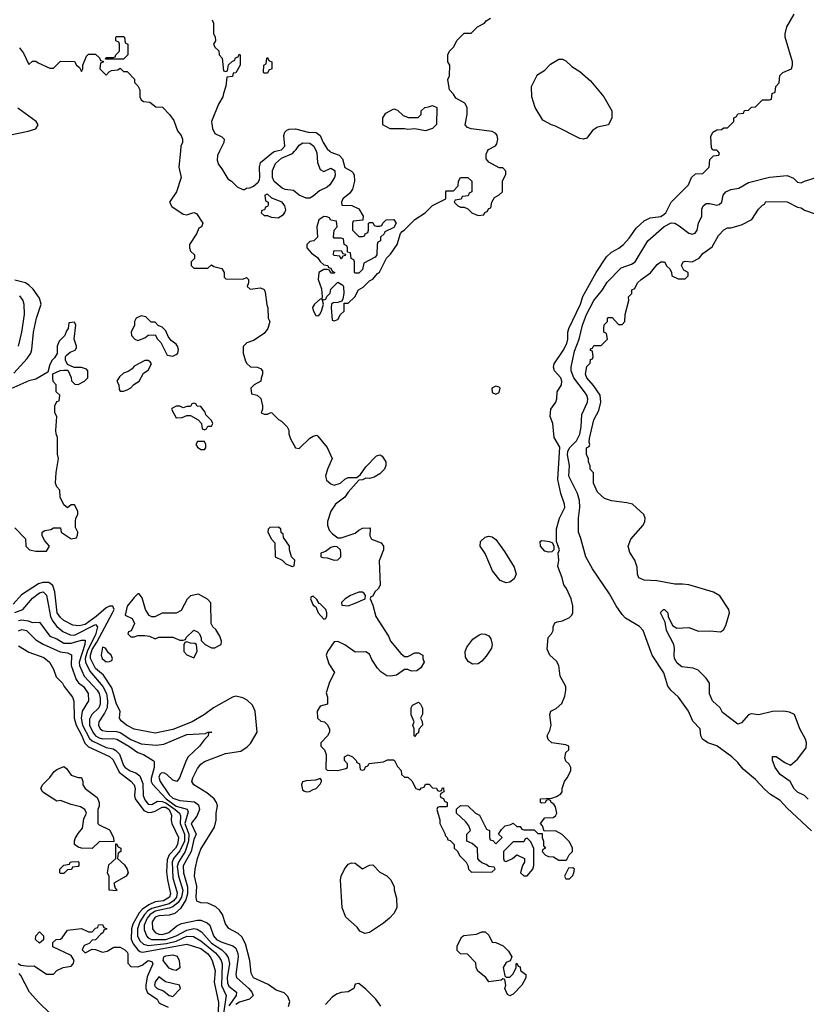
# Model space of a CAD drawing. Header units: inches. Extents: x 1793389 to 1900389, y 320802 to 470796.
# Tile 596 of 656: x 1884398 to 1888880, y 405140 to 410750. Entities that reach past the tile are written whole.
import ezdxf

# ---------------------------------------------------------------- set-up
doc = ezdxf.new("R2010")
doc.units = ezdxf.units.IN
doc.header["$MEASUREMENT"] = 0
doc.layers.add('B8480', color=7, linetype='Continuous')
doc.layers.add('B8481', color=7, linetype='Continuous')

msp = doc.modelspace()

# ---------------------------------------------------------------- linework, layer by layer
at = {"layer": 'B8480', "color": 2}
for points, elevation in [([(1885313, 410000), (1885304, 409910), (1885318, 409850), (1885291.3, 409770), (1885252, 409710), (1885265.4, 409685.4), (1885330, 409642), (1885350, 409638), (1885390, 409651.3), (1885405.4, 409645.4), (1885442, 409590), (1885434, 409570), (1885418, 409562), (1885404.7, 409530), (1885364.7, 409470), (1885364.7, 409450), (1885371.1, 409431.1), (1885394, 409410), (1885394, 409390), (1885374, 409370), (1885374, 409350), (1885390, 409334), (1885470, 409334), (1885490, 409354), (1885503.6, 409343.6), (1885550, 409332), (1885562, 409310), (1885563.6, 409283.6), (1885572.7, 409272.7), (1885670, 409272), (1885690, 409282), (1885702, 409270), (1885702, 409250), (1885694, 409230), (1885710, 409214), (1885770, 409222), (1885790, 409212), (1885796.9, 409196.9), (1885805.4, 409125.4), (1885811.6, 409108.4), (1885814, 409050), (1885822, 409030), (1885811.3, 408990), (1885790, 408962), (1885730, 408922), (1885691.1, 408908.9), (1885671.6, 408888.4), (1885671.3, 408850), (1885683.6, 408803.6), (1885691.6, 408791.6), (1885712.7, 408772.7), (1885751.1, 408771.1), (1885770, 408762), (1885782, 408750), (1885782, 408730), (1885772.7, 408707.3), (1885772, 408690), (1885734, 408670), (1885714, 408650), (1885718, 408618), (1885751.6, 408611.6), (1885771.6, 408591.6), (1885782, 408550), (1885782, 408530), (1885774, 408510), (1885790, 408502), (1885810, 408502), (1885828.4, 408511.6), (1885834, 408510), (1885871.6, 408471.6), (1885890, 408462), (1885922, 408430), (1885930.9, 408410.9), (1885931.3, 408390), (1885941.4, 408361.4), (1885970, 408311.3), (1885990, 408306), (1886050, 408366), (1886070, 408378), (1886090, 408382), (1886096.9, 408376.9), (1886150, 408312), (1886178, 408250), (1886151.3, 408190), (1886141, 408150), (1886146.4, 408126.4), (1886170, 408104.7), (1886190, 408098), (1886226, 408110), (1886250, 408132), (1886270, 408142), (1886318, 408142), (1886340.4, 408159.6), (1886370, 408202), (1886430, 408264.7), (1886451.6, 408271.6), (1886463.6, 408263.6), (1886484.7, 408230), (1886484.7, 408210), (1886476, 408190), (1886450, 408162), (1886416.9, 408143.1), (1886390, 408135.3), (1886370, 408138), (1886350, 408128), (1886330, 408126), (1886270, 408058), (1886250.7, 408029.3), (1886198, 407990), (1886171.3, 407950), (1886151.3, 407890), (1886151, 407870), (1886160.7, 407840.7), (1886179.8, 407819.8), (1886210, 407798), (1886230, 407798), (1886310, 407824.7), (1886330, 407842), (1886350, 407852), (1886390, 407854), (1886394, 407850), (1886392, 407810), (1886402, 407790), (1886458, 407770), (1886471.3, 407750), (1886471.3, 407730), (1886446, 407666), (1886452, 407530), (1886442, 407510), (1886422, 407490), (1886410, 407466), (1886398, 407462), (1886394, 407450), (1886410, 407414), (1886426.8, 407350), (1886498.3, 407238.3), (1886510.7, 407210), (1886570, 407138), (1886590, 407122), (1886610, 407122), (1886650, 407142), (1886670, 407142), (1886694, 407130), (1886694, 407110), (1886702, 407090), (1886683.6, 407056.4), (1886659.6, 407040.4), (1886630, 407038), (1886610, 407048), (1886590, 407048), (1886545.2, 407014.8), (1886510, 407009), (1886490, 407012.3), (1886454.5, 407034.5), (1886435.5, 407055.5), (1886404, 407104), (1886390, 407135.3), (1886370, 407148), (1886310, 407146), (1886250, 407188), (1886210, 407208), (1886190, 407206), (1886151.3, 407150), (1886144.7, 407130), (1886159.8, 407079.8), (1886192, 407030), (1886163.6, 406976.4), (1886144.7, 406915.3), (1886152, 406890), (1886152, 406850), (1886110, 406838), (1886092, 406810), (1886094, 406770), (1886112.7, 406752.7), (1886134, 406750), (1886150, 406734), (1886162, 406710), (1886162, 406690), (1886150.9, 406669.1), (1886114, 406630), (1886114, 406610), (1886134, 406590), (1886143.6, 406563.6), (1886142, 406482), (1886150, 406474), (1886210, 406472), (1886256.4, 406483.6), (1886266, 406490), (1886266, 406510), (1886248, 406530), (1886248, 406550), (1886270, 406562), (1886294, 406550), (1886314, 406530), (1886318, 406518), (1886334, 406510), (1886338, 406478), (1886350, 406474), (1886362, 406478), (1886367.3, 406492.7), (1886382, 406498), (1886388.4, 406511.6), (1886470, 406522), (1886492.7, 406532.7), (1886527.3, 406532.7), (1886534, 406530), (1886550, 406494), (1886571.6, 406471.6), (1886574, 406450), (1886590, 406434), (1886610, 406434), (1886632.7, 406412.7), (1886654, 406370), (1886678, 406362), (1886687.3, 406372.7), (1886702, 406378), (1886710, 406394), (1886730, 406394), (1886750, 406374), (1886772, 406372), (1886778, 406358), (1886790, 406354), (1886802, 406358), (1886807.3, 406372.7), (1886812.7, 406372.7), (1886814, 406350), (1886798, 406342), (1886794, 406330), (1886798, 406318), (1886812.7, 406312.7), (1886818, 406298), (1886834, 406290), (1886834, 406270), (1886830, 406266), (1886790, 406266), (1886778, 406262), (1886774, 406250), (1886792, 406192), (1886792, 406170), (1886822, 406110), (1886822, 406102), (1886834, 406090), (1886838, 406078), (1886850, 406074), (1886874, 406050), (1886874, 406030), (1886890, 406014), (1886905.4, 405985.4), (1886942, 405950), (1886951.6, 405931.6), (1886954, 405910), (1886972.7, 405892.7), (1887090, 405894), (1887106, 405910), (1887102, 405922), (1887070, 405926), (1887056.4, 405936.4), (1887030, 405946), (1887018, 405958), (1887008, 405970), (1887006, 406030), (1886976.4, 406056.4), (1886946, 406070), (1886946, 406110), (1886966, 406130), (1886956.4, 406156.4), (1886940.4, 406180.4), (1886886, 406230), (1886887.3, 406252.7), (1886910, 406272), (1886951.6, 406271.6), (1886994, 406230), (1887016.9, 406216.9), (1887058, 406138), (1887074, 406130), (1887074, 406090), (1887078, 406078), (1887092.7, 406072.7), (1887110, 406054), (1887146, 406090), (1887126, 406110), (1887143.1, 406136.9), (1887164, 406156), (1887196.4, 406163.6), (1887210, 406172), (1887230, 406154), (1887250, 406154), (1887258, 406138), (1887270, 406134), (1887330, 406134), (1887350, 406114), (1887374, 406114), (1887374, 406090), (1887382, 406070), (1887382, 406042), (1887394, 406030), (1887378, 406022), (1887374, 406010), (1887394, 405990), (1887410, 405982), (1887439.6, 405979.6), (1887470, 405962), (1887510, 405962), (1887515.3, 405964.7), (1887528.9, 405991.1), (1887548, 406010), (1887548, 406030), (1887530, 406066), (1887488.4, 406108.4), (1887450, 406128), (1887386, 406126), (1887376.4, 406156.4), (1887366, 406170), (1887390, 406202), (1887436.4, 406203.6), (1887450, 406214), (1887458, 406230), (1887450, 406266), (1887440.4, 406280.4), (1887426, 406290), (1887422, 406302), (1887410, 406306), (1887398, 406302), (1887391.6, 406288.4), (1887370, 406286), (1887366, 406290), (1887366, 406310), (1887430, 406314), (1887456.4, 406323.6), (1887480.4, 406339.6), (1887488, 406350), (1887488, 406370), (1887502, 406410), (1887518, 406430), (1887538, 406470), (1887538, 406490), (1887528.4, 406508.4), (1887510, 406526), (1887504, 406544), (1887510, 406574), (1887526, 406590), (1887526, 406610), (1887510, 406618), (1887430, 406629), (1887409.4, 406649.4), (1887404, 406670), (1887419.3, 406700.7), (1887426, 406730), (1887419, 406790), (1887424, 406810), (1887454, 406826), (1887486.3, 406853.7), (1887504.5, 406895.5), (1887509.5, 406930), (1887509.4, 406950), (1887478, 407010), (1887469, 407070), (1887456, 407096), (1887418, 407130), (1887403.1, 407163.1), (1887408, 407230), (1887428.4, 407251.6), (1887438, 407270), (1887438, 407290), (1887447.3, 407312.7), (1887460.4, 407319.6), (1887490, 407324.7), (1887530, 407344.7), (1887543.1, 407356.9), (1887548.9, 407371.1), (1887549, 407410), (1887539, 407450), (1887513.2, 407510), (1887499, 407530), (1887489.3, 407570), (1887464.7, 407635.3), (1887468.7, 407670), (1887466, 407710), (1887474, 407730), (1887456.4, 407776.4), (1887456, 407850), (1887472.7, 407910), (1887503.6, 407970), (1887502.4, 407990), (1887481.3, 408050), (1887463, 408130), (1887474.5, 408314.5), (1887443.6, 408370), (1887434.7, 408450), (1887420.7, 408490), (1887424.5, 408530), (1887452.3, 408570), (1887458.4, 408590), (1887459.6, 408630), (1887484, 408670), (1887486.2, 408690), (1887480.4, 408710), (1887445.1, 408750), (1887439.2, 408770), (1887443.1, 408790), (1887494.3, 408865.7), (1887514.8, 408905.2), (1887521.1, 408930), (1887521.3, 408970), (1887526, 408990), (1887592.6, 409130), (1887607, 409173), (1887682.7, 409310), (1887741.3, 409398.7), (1887770, 409424.9), (1887811.4, 409448.6), (1887837.2, 409470), (1887870, 409506), (1887910, 409562.8), (1887955.3, 409604.7), (1887990, 409620.5), (1888050, 409628.5), (1888070, 409641.6), (1888078.4, 409650), (1888110, 409711), (1888208, 409810), (1888226, 409850), (1888248.4, 409871.6), (1888290, 409874), (1888326, 409910), (1888330, 409954), (1888350, 409974), (1888382, 409978), (1888386, 409990), (1888376, 410000)], 234), ([(1885536.5, 410000), (1885524.5, 409975.5), (1885522.8, 409950), (1885530, 409924.7), (1885550, 409901), (1885583.8, 409843.8), (1885604.7, 409830), (1885636.9, 409796.9), (1885670, 409782), (1885678, 409782), (1885689.1, 409790.9), (1885708.7, 409791.3), (1885730, 409802), (1885756, 409824), (1885763.2, 409836.8), (1885766.8, 409853.2), (1885764.5, 409910), (1885770, 409936), (1885843.2, 409996.8), (1885855.9, 410000)], 238), ([(1886087.5, 410000), (1886091.3, 409991.3), (1886095.4, 409935.4), (1886110, 409896), (1886130, 409886), (1886170, 409904), (1886190, 409893.4), (1886192.4, 409887.6), (1886195.2, 409864.8), (1886191, 409850), (1886164, 409810), (1886150, 409796), (1886105.5, 409774.5), (1886070, 409743.7), (1886050, 409732.3), (1886030, 409732.3), (1885990, 409749.6), (1885957.7, 409777.7), (1885910, 409782.9), (1885894, 409790), (1885847.6, 409827.6), (1885838, 409850), (1885837.7, 409890), (1885854.7, 409930), (1885890, 409960.7), (1885951.7, 409988.3), (1885963.5, 410000)], 234), ([(1886164.8, 410000), (1886170, 409994.8), (1886218.4, 409978.4), (1886236.3, 409956.3), (1886250, 409907.3), (1886287.5, 409887.5), (1886298, 409878), (1886303.5, 409863.5), (1886306, 409830), (1886294.9, 409785.1), (1886278, 409762), (1886238, 409730), (1886232, 409710), (1886234, 409694), (1886291.1, 409691.1), (1886330, 409672), (1886354, 409630), (1886352.7, 409607.3), (1886298, 409602), (1886294, 409590), (1886294, 409550), (1886330, 409514), (1886350, 409514), (1886362, 409518), (1886366, 409530), (1886382, 409538), (1886386, 409550), (1886386, 409590), (1886390, 409594), (1886410, 409594), (1886418, 409578), (1886430, 409574), (1886450, 409574), (1886462, 409578), (1886466, 409590), (1886486, 409610), (1886530, 409611.3), (1886542, 409590), (1886530, 409566), (1886478, 409542), (1886474, 409530), (1886454, 409510), (1886454, 409490), (1886438, 409482), (1886434, 409470), (1886432, 409410), (1886423.6, 409396.4), (1886358, 409362), (1886350, 409326), (1886330, 409306), (1886310, 409306), (1886306, 409310), (1886306, 409370), (1886302, 409382), (1886286, 409390), (1886282, 409422), (1886266, 409426), (1886266, 409450), (1886262, 409462), (1886246, 409470), (1886242, 409502), (1886230, 409506), (1886190, 409506), (1886186, 409510), (1886188.9, 409551.1), (1886206, 409570), (1886202, 409602), (1886170, 409608), (1886162, 409622), (1886147.3, 409627.3), (1886130, 409628), (1886102, 409610), (1886091.3, 409570), (1886094, 409510), (1886074, 409490), (1886050, 409486), (1886034, 409470), (1886034, 409450), (1886059.6, 409419.6), (1886094.4, 409394.4), (1886110, 409372), (1886130, 409354), (1886154, 409350), (1886158, 409338), (1886170, 409334), (1886178, 409318), (1886194, 409310), (1886190, 409306), (1886170, 409306), (1886162, 409322), (1886150, 409326), (1886130, 409326), (1886102, 409310), (1886098, 409270), (1886116.9, 409216.9), (1886122, 409170), (1886119.6, 409160.4), (1886110, 409158), (1886078, 409130), (1886066.8, 409110), (1886070, 409094), (1886085.4, 409065.4), (1886096.4, 409063.6), (1886108, 409072), (1886118, 409090), (1886128, 409130), (1886122, 409158), (1886130, 409154), (1886142, 409158), (1886147.3, 409172.7), (1886167.3, 409192.7), (1886170, 409214), (1886210, 409254), (1886238, 409238), (1886242, 409230), (1886244.7, 409190), (1886239.6, 409160.4), (1886234, 409146), (1886210, 409138), (1886183.6, 409136.4), (1886174, 409130), (1886172, 409110), (1886178, 409038), (1886190, 409034), (1886210, 409042), (1886226, 409070), (1886246, 409090), (1886246, 409134), (1886270, 409134), (1886308, 409170), (1886328.9, 409211.1), (1886354.6, 409225.4), (1886390, 409262), (1886410, 409272), (1886436.4, 409303.6), (1886448.4, 409311.6), (1886488.4, 409391.6), (1886510, 409414), (1886548, 409470), (1886568.4, 409531.6), (1886576.4, 409543.6), (1886590, 409552), (1886648.9, 409611.1), (1886708, 409650), (1886749.1, 409690.9), (1886826, 409730), (1886826, 409770), (1886830, 409774), (1886870, 409774), (1886896.4, 409803.6), (1886898, 409830), (1886908.9, 409851.1), (1886951.6, 409851.6), (1886974, 409830), (1886974, 409770), (1886958, 409762), (1886952.7, 409747.3), (1886918, 409742), (1886912.7, 409727.3), (1886878, 409722), (1886874, 409710), (1886894, 409690), (1886910, 409682), (1886930, 409682), (1886951.6, 409671.6), (1886974, 409650), (1887010, 409634), (1887042, 409638), (1887048, 409652), (1887062, 409658), (1887070, 409674), (1887082, 409678), (1887088, 409710), (1887103.1, 409736.9), (1887130, 409752), (1887148, 409770), (1887148.7, 409830), (1887168, 409870), (1887167.3, 409887.3), (1887150, 409906), (1887130, 409906), (1887070, 409938), (1887056.4, 409956.4), (1887056.4, 409983.6), (1887063.6, 410000)], 238), ([(1888910, 406129.3), (1888770, 406257), (1888730, 406300.7), (1888676.1, 406336.1), (1888643.5, 406363.5), (1888590, 406420.9), (1888520.4, 406480.4), (1888490, 406518), (1888456, 406550), (1888370, 406612.7), (1888318, 406630), (1888288, 406650), (1888278, 406670), (1888275.3, 406710), (1888233.6, 406753.6), (1888209.2, 406810), (1888150.9, 406890.9), (1888107.3, 406930), (1888090, 406953.2), (1888068.2, 407028.2), (1888000.9, 407130), (1887949.3, 407270), (1887930, 407292.7), (1887850, 407339.5), (1887830, 407360.9), (1887796.2, 407410), (1887758.3, 407478.3), (1887661.5, 407621.5), (1887622.7, 407690), (1887594.8, 407794.8), (1887581.2, 407830), (1887580.9, 407910), (1887589.4, 407970.6), (1887587, 408010), (1887575.1, 408050), (1887525.7, 408150), (1887529.8, 408210), (1887518.4, 408270), (1887520.8, 408290), (1887529.8, 408310), (1887570.9, 408350), (1887590, 408387.7), (1887596.8, 408430), (1887600.1, 408499.9), (1887633, 408570), (1887635.8, 408590), (1887629.7, 408610), (1887616.4, 408630), (1887555.8, 408710), (1887539.6, 408750), (1887540.5, 408770), (1887558.5, 408861.5), (1887586, 408930), (1887605.1, 409010), (1887626.6, 409070), (1887669.7, 409150), (1887717.6, 409210), (1887745.3, 409254.7), (1887824.1, 409335.9), (1887882.9, 409357.1), (1887904, 409370), (1887977.2, 409490), (1888070, 409572.2), (1888110, 409592.2), (1888130, 409590.4), (1888156, 409576), (1888210, 409534), (1888230, 409527.3), (1888246.3, 409533.7), (1888258, 409550), (1888265.2, 409590), (1888283.7, 409630), (1888285.1, 409670), (1888292.3, 409690), (1888310, 409702.4), (1888330, 409703.1), (1888370, 409693.4), (1888383.2, 409696.8), (1888399, 409710), (1888406, 409750), (1888422, 409770), (1888450, 409782), (1888495.3, 409790), (1888550, 409822.8), (1888670, 409853), (1888770, 409862.8), (1888807.3, 409847.3), (1888830, 409824.7), (1888850, 409821), (1888869.2, 409830.8), (1888990, 409868.2)], 230), ([(1888890, 406308), (1888868.9, 406328.9), (1888830, 406348), (1888810, 406368), (1888788.7, 406408.7), (1888730, 406448.7), (1888702, 406490), (1888688, 406530), (1888687.3, 406552.7), (1888708, 406552), (1888756.9, 406516.9), (1888790, 406502), (1888830, 406536), (1888879.5, 406600.5), (1888880.9, 406630), (1888874.5, 406650), (1888843, 406710), (1888811.7, 406791.7), (1888784.5, 406804.5), (1888749.5, 406809.5), (1888687.5, 406807.5), (1888610, 406789.7), (1888565.8, 406794.2), (1888550, 406789.3), (1888510, 406744), (1888490, 406735.3), (1888403.1, 406803.1), (1888388, 406830), (1888346, 406870), (1888328.9, 406908.9), (1888328, 406970), (1888310, 406998), (1888263.1, 407043.1), (1888234.6, 407054.6), (1888170, 407062), (1888143.2, 407083.2), (1888129.2, 407110), (1888126, 407130), (1888129.1, 407169.1), (1888124, 407190), (1888084, 407270), (1888076.4, 407316.4), (1888048, 407370), (1888050, 407374), (1888066, 407390), (1888072, 407390), (1888091.3, 407370), (1888092, 407350), (1888118, 407298), (1888142.8, 407282.8), (1888210, 407286), (1888266, 407266), (1888330, 407268), (1888390, 407262), (1888407.3, 407272.7), (1888421.6, 407298.4), (1888441.6, 407370), (1888438.4, 407390), (1888387, 407467), (1888350, 407487.6), (1888209.5, 407529.5), (1888174.5, 407534.5), (1888130, 407534), (1888027.3, 407552.7), (1887956.4, 407556.4), (1887926, 407570), (1887918, 407590), (1887915.3, 407630), (1887902, 407670), (1887873.6, 407713.6), (1887864, 407750), (1887879.3, 407790), (1887949.3, 407870), (1887959.3, 407890), (1887961.2, 407910), (1887954, 407930), (1887890, 407989), (1887858, 407998), (1887768.9, 408008.9), (1887730, 408022), (1887690, 408058), (1887668, 408110), (1887667.3, 408167.3), (1887648, 408190), (1887647.3, 408207.3), (1887638, 408230), (1887638, 408250), (1887628, 408270), (1887628, 408310), (1887642, 408318), (1887646, 408330), (1887642, 408342), (1887644, 408364), (1887669.3, 408470), (1887697.2, 408522.8), (1887709.4, 408570), (1887705.2, 408610), (1887666.6, 408666.6), (1887630, 408708.7), (1887622, 408730), (1887630, 408774), (1887647.3, 408792.7), (1887650, 408814), (1887662, 408818), (1887666, 408830), (1887662, 408862), (1887650, 408866), (1887650, 408874), (1887662, 408878), (1887670, 408894), (1887710, 408894), (1887746, 408930), (1887742, 408962), (1887726, 408970), (1887726, 408990), (1887728.4, 409011.6), (1887746, 409030), (1887746, 409050), (1887750, 409054), (1887772.7, 409052.7), (1887810, 409014), (1887830, 409014), (1887846, 409030), (1887848, 409070), (1887868, 409150), (1887866, 409170), (1887886, 409190), (1887886, 409210), (1887902, 409218), (1887918, 409250), (1887938, 409270), (1887992.3, 409307.7), (1888030, 409356), (1888050, 409371.3), (1888071.3, 409370), (1888085.4, 409345.4), (1888102, 409330), (1888112, 409310), (1888114, 409290), (1888150, 409274), (1888190, 409274), (1888206, 409290), (1888206, 409310), (1888182, 409322), (1888168.7, 409348.7), (1888178, 409370), (1888190, 409374.8), (1888230, 409371.3), (1888269.2, 409390.8), (1888290, 409418), (1888344, 409456), (1888380.2, 409519.8), (1888410, 409552), (1888430, 409564.7), (1888450, 409564.7), (1888510, 409581), (1888569.3, 409610.7), (1888608, 409670), (1888630, 409694), (1888642, 409698), (1888650, 409714), (1888770, 409712), (1888830, 409682), (1888850, 409678), (1888870, 409664.7), (1888930, 409644.7)], 226), ([(1884363.9, 408736.1), (1884440.7, 408819.3), (1884460.5, 408850), (1884466, 408870), (1884477.1, 408970), (1884493, 409050), (1884519.3, 409130), (1884510, 409162.8), (1884474.1, 409214.1), (1884450, 409238), (1884430, 409250.4), (1884370, 409266.7)], 230), ([(1884396.9, 409176.9), (1884414.9, 409150), (1884420.4, 409130), (1884423.1, 409070), (1884407.2, 408970), (1884388.4, 408890)], 226), ([(1884370, 407854), (1884431.6, 407791.6), (1884432, 407750), (1884454, 407730), (1884490, 407722), (1884550, 407722), (1884568, 407750), (1884540.2, 407780.2), (1884526, 407810), (1884526, 407830), (1884540.4, 407839.6), (1884574.6, 407845.4), (1884590, 407854), (1884630, 407854), (1884634, 407830), (1884690, 407792), (1884722, 407798), (1884727.3, 407812.7), (1884728, 407830), (1884716.4, 407856.4), (1884715.3, 407890), (1884718, 407910), (1884728, 407930), (1884728, 407950), (1884710, 407986), (1884690, 407986), (1884670, 407968), (1884650, 407986), (1884628, 408030), (1884626, 408070), (1884608.4, 408088.4), (1884602, 408110), (1884606, 408170), (1884619, 408250), (1884613.6, 408273.6), (1884612.7, 408370), (1884605.2, 408390), (1884604, 408410), (1884608.7, 408490), (1884598, 408510), (1884598, 408550), (1884610, 408574), (1884622, 408578), (1884626, 408610), (1884606, 408630), (1884606, 408670), (1884588.4, 408688.4), (1884586, 408710), (1884587.3, 408732.7), (1884628.4, 408751.6), (1884650, 408754), (1884672.7, 408752.7), (1884691.6, 408711.6), (1884692.7, 408692.7), (1884712.7, 408672.7), (1884730, 408672), (1884766, 408690), (1884786, 408710), (1884786, 408750), (1884778, 408758), (1884750, 408768), (1884708, 408768), (1884670, 408786), (1884658, 408810), (1884658, 408830), (1884663.1, 408836.9), (1884684.7, 408855.3), (1884713.6, 408866.4), (1884720.4, 408879.6), (1884722, 408890), (1884708, 408930), (1884718, 409010), (1884710, 409026), (1884678, 409022), (1884674, 408990), (1884663.6, 408976.4), (1884654, 408950), (1884622, 408918), (1884611.3, 408890), (1884611.6, 408848.4), (1884596.9, 408823.1), (1884582, 408810), (1884570, 408786), (1884558, 408742), (1884490, 408702), (1884450, 408692.7), (1884330, 408638.4)], 234), ([(1885930, 405128), (1885936.9, 405156.9), (1885925.4, 405185.4), (1885905.4, 405205.4), (1885859.8, 405219.8), (1885813.2, 405253.2), (1885730.6, 405290.6), (1885716.8, 405316.8), (1885708.2, 405390), (1885684.4, 405484.4), (1885663.7, 405523.7), (1885642.8, 405542.8), (1885590, 405571.3), (1885570, 405598), (1885552.5, 405652.5), (1885536.4, 405676.4), (1885515.5, 405695.5), (1885470, 405716), (1885430, 405718), (1885407.7, 405727.7), (1885404, 405750), (1885407.1, 405812.9), (1885394, 405870), (1885397.3, 405910), (1885410.7, 405970), (1885430, 406024), (1885507.7, 406150), (1885517.3, 406190), (1885518, 406230), (1885524.9, 406270), (1885519.1, 406290), (1885504.9, 406310), (1885464.2, 406344.2), (1885390.8, 406390), (1885379.1, 406410), (1885383.8, 406430), (1885410, 406484), (1885430, 406509), (1885450, 406524), (1885570, 406569.2), (1885658, 406582), (1885693.7, 406606.3), (1885713.7, 406626.3), (1885751.3, 406690), (1885738.8, 406810), (1885723.5, 406843.5), (1885693.7, 406873.7), (1885670, 406886), (1885630, 406894.8), (1885610, 406890.8), (1885501.2, 406830), (1885450, 406790.7), (1885381.2, 406750), (1885270, 406706), (1885170, 406685.5), (1885050, 406708), (1885006.8, 406730), (1884975.2, 406755.2), (1884966.8, 406770), (1884970.5, 406810.5), (1884950, 406851), (1884923.4, 406943.4), (1884875.1, 407015.1), (1884830, 407053.1), (1884800.6, 407110), (1884800.2, 407130), (1884810, 407162), (1884836.8, 407203.2), (1884927.2, 407370), (1884935.3, 407390), (1884927.7, 407407.7), (1884910, 407408.4), (1884890, 407398.9), (1884834, 407350), (1884770, 407303.5), (1884736.2, 407296.2), (1884700.6, 407300.6), (1884650, 407326), (1884630, 407343), (1884610.6, 407370), (1884598, 407490), (1884586, 407526), (1884563.1, 407543.1), (1884530, 407544), (1884504.7, 407535.3), (1884407.5, 407472.5), (1884360.8, 407419.2)], 230), ([(1884370, 407372.9), (1884416, 407390), (1884470, 407454), (1884510, 407484.4), (1884530.8, 407490), (1884551.1, 407471.1), (1884574, 407350), (1884584.2, 407324.2), (1884610, 407291.8), (1884644, 407264), (1884684.7, 407244.7), (1884710, 407242.4), (1884830, 407303.1), (1884841.1, 407290), (1884830, 407245.6), (1884783.4, 407156.6), (1884770.1, 407110), (1884772.7, 407090), (1884798.1, 407038.1), (1884872.3, 406950), (1884892.9, 406910), (1884898, 406870), (1884895.5, 406830), (1884881.7, 406798.3), (1884848.8, 406750), (1884847.2, 406730), (1884857.1, 406710), (1884870, 406700.3), (1884890, 406695.6), (1884950, 406693.8), (1884970, 406687.9), (1885030, 406648), (1885090, 406623.2), (1885175.8, 406615.8), (1885218.2, 406621.8), (1885350, 406678), (1885456.4, 406683.6), (1885470, 406691), (1885492, 406690), (1885474, 406686), (1885472, 406670), (1885450.5, 406649.5), (1885422, 406610), (1885358.4, 406550), (1885346.7, 406530), (1885309, 406431), (1885293.4, 406410), (1885270, 406416.3), (1885236.9, 406450), (1885223.4, 406456.6), (1885210, 406459.7), (1885203.8, 406456.2), (1885196.4, 406450), (1885190, 406434), (1885197.4, 406410), (1885250, 406334), (1885270, 406314.6), (1885310, 406301.1), (1885394.4, 406294.4), (1885416.7, 406276.7), (1885421.6, 406250), (1885407.4, 406212.6), (1885375.5, 406170), (1885402.4, 406110), (1885390, 406079), (1885375, 406010), (1885330, 405928.7), (1885330.2, 405890), (1885354.3, 405810), (1885353.4, 405770), (1885345, 405735), (1885314.3, 405685.7), (1885282.5, 405657.5), (1885250, 405647.3), (1885190, 405644.4), (1885170, 405635.6), (1885151.8, 405610), (1885154, 405570), (1885170, 405548.9), (1885190, 405540.2), (1885210, 405538.5), (1885247, 405550), (1885293.3, 405586.7), (1885320.1, 405599.9), (1885410, 405620.3), (1885430, 405619.5), (1885465.1, 405605.1), (1885480.7, 405590), (1885501.7, 405530), (1885518.4, 405510), (1885550, 405494), (1885612.6, 405472.6), (1885630, 405459.1), (1885640.3, 405430), (1885642, 405410), (1885628.9, 405310), (1885633.4, 405293.4), (1885702.4, 405230), (1885720.4, 405210), (1885727.7, 405190), (1885706.8, 405170), (1885650, 405151.9), (1885630, 405139.3)], 226), ([(1884390, 407327.7), (1884410.2, 407330.2), (1884445.7, 407325.7), (1884470, 407316.3), (1884510, 407318), (1884570, 407238), (1884610, 407222.4), (1884650, 407198.4), (1884690, 407197.3), (1884750, 407214.9), (1884770, 407214.8), (1884768.7, 407190), (1884736.5, 407090), (1884738.5, 407070), (1884764.2, 407010), (1884838.3, 406930), (1884850.2, 406910), (1884855.4, 406884.6), (1884855.6, 406850), (1884848.7, 406830), (1884809.3, 406790.7), (1884794.9, 406765.1), (1884795.8, 406730), (1884814.7, 406690), (1884830.1, 406670.2), (1884850, 406658.2), (1884870, 406653.2), (1884930, 406654.2), (1884950.5, 406650), (1885020.4, 406610), (1885070, 406575.3), (1885103.1, 406563.1), (1885158, 406530), (1885163.5, 406523.5), (1885164.6, 406490), (1885146.7, 406426.7), (1885146.5, 406410), (1885154.5, 406394.5), (1885232.8, 406310), (1885290, 406268.9), (1885351.7, 406251.7), (1885357.2, 406237.2), (1885338.5, 406170), (1885361.9, 406110), (1885360.1, 406070), (1885339.8, 406010), (1885302.6, 405950), (1885295.5, 405924.5), (1885302, 405870), (1885327.1, 405790), (1885320.5, 405750), (1885300.3, 405719.7), (1885270, 405695.8), (1885250, 405687.4), (1885170, 405670.5), (1885139.3, 405650), (1885124, 405630), (1885106.8, 405590), (1885106.7, 405566.7), (1885120.9, 405530), (1885130, 405518.7), (1885149.4, 405509.4), (1885230, 405508.4), (1885290, 405529.4), (1885350, 405563.2), (1885390, 405571.2), (1885408.3, 405568.3), (1885433.3, 405553.3), (1885490, 405488.3), (1885550.1, 405450.1), (1885570.3, 405430), (1885586.1, 405406.1), (1885593, 405373), (1885580.2, 405290), (1885581.7, 405261.7), (1885590, 405243.7), (1885632.7, 405210), (1885630.4, 405190), (1885589.6, 405130.4)], 222), ([(1884390, 407268.4), (1884410, 407275.8), (1884436.3, 407270), (1884490, 407217.6), (1884532.3, 407192.3), (1884628.2, 407148.2), (1884670, 407142.4), (1884691.9, 407131.9), (1884690.3, 407070), (1884718.9, 406990), (1884732.1, 406972.1), (1884761.3, 406950), (1884788.4, 406910), (1884790.3, 406869.7), (1884753.4, 406810), (1884747.2, 406770), (1884755.9, 406730), (1884795, 406655.1), (1884810, 406640.7), (1884890, 406602.4), (1884930, 406594.9), (1884945.9, 406585.9), (1884965.5, 406565.5), (1884990, 406500.7), (1884998, 406490), (1885026.8, 406470), (1885059.5, 406459.5), (1885082.6, 406442.6), (1885098.9, 406398.9), (1885101.1, 406330), (1885110, 406305.5), (1885130, 406279.5), (1885150, 406277.6), (1885182.2, 406297.8), (1885210, 406295.8), (1885230, 406287.8), (1885282.7, 406250), (1885307.4, 406230), (1885313.4, 406213.4), (1885312.1, 406170), (1885336.6, 406110), (1885336, 406070), (1885310, 406013.7), (1885274.4, 405970), (1885266.3, 405950), (1885270, 405861), (1885295.4, 405775.4), (1885290.2, 405750), (1885274, 405730), (1885250, 405713.4), (1885150, 405686.1), (1885127.5, 405672.5), (1885108.2, 405651.8), (1885083, 405610), (1885069.3, 405570), (1885069.2, 405530), (1885082.3, 405502.3), (1885102.3, 405482.3), (1885130, 405474.5), (1885234.4, 405485.6), (1885290, 405499.8), (1885350, 405528.2), (1885387.2, 405527.2), (1885430, 405502), (1885512.7, 405432.7), (1885531.7, 405410), (1885546, 405390), (1885551.4, 405370), (1885548, 405248), (1885574.3, 405190), (1885558.1, 405090)], 218), ([(1884390, 407183), (1884450, 407146), (1884535.3, 407115.2), (1884567.7, 407090), (1884590.6, 407050), (1884604.9, 407004.9), (1884641, 406970), (1884650.7, 406950), (1884699.1, 406890), (1884706.4, 406866.4), (1884707.1, 406770), (1884720.2, 406730), (1884750, 406674.4), (1884768, 406628), (1884790, 406606.5), (1884910, 406551.4), (1884930, 406532.2), (1884963.6, 406463.6), (1885031.7, 406411.7), (1885050.2, 406390.2), (1885056.1, 406370), (1885052.6, 406330), (1885056, 406310), (1885104.9, 406244.9), (1885130, 406233), (1885150, 406234), (1885170, 406239.6), (1885210, 406263.2), (1885230, 406263), (1885250.2, 406250), (1885263.1, 406216.9), (1885260.3, 406190), (1885263.7, 406170), (1885302.4, 406090), (1885296.9, 406050), (1885284.6, 406030), (1885248.6, 405991.4), (1885237.4, 405962.6), (1885234.9, 405894.9), (1885239, 405850), (1885257.6, 405770), (1885251.3, 405750), (1885216.3, 405730), (1885170, 405723.5), (1885132.9, 405707.1), (1885097.9, 405682.1), (1885078.4, 405661.6), (1885043, 405597), (1885035.4, 405570), (1885032.1, 405512), (1885043.8, 405483.8), (1885070.2, 405450.2), (1885081.4, 405441.4), (1885097.2, 405437.2), (1885350, 405482), (1885430, 405457.3), (1885467.4, 405430), (1885483.6, 405410), (1885494.9, 405390), (1885511.1, 405331.1), (1885506.2, 405266.2), (1885531.2, 405151.2), (1885525.7, 405050)], 214), ([(1884388, 405372), (1884403.6, 405363.6), (1884450, 405358), (1884479.6, 405359.6), (1884550, 405312), (1884590, 405312), (1884610, 405332), (1884646, 405350), (1884690, 405358), (1884702, 405370), (1884708, 405390), (1884690, 405418), (1884587.3, 405467.3), (1884587.3, 405492.7), (1884606, 405510), (1884630, 405512), (1884640.4, 405519.6), (1884670, 405562), (1884750, 405572), (1884790, 405552), (1884810, 405552), (1884830, 405574), (1884842, 405578), (1884847.3, 405592.7), (1884870, 405594), (1884878, 405578), (1884894, 405570), (1884878, 405562), (1884874, 405550), (1884859.6, 405540.4), (1884830, 405508), (1884810, 405506), (1884792.7, 405487.3), (1884765.4, 405474.6), (1884754, 405450), (1884770, 405434), (1884810, 405454), (1884830, 405452), (1884870, 405438), (1884896.5, 405443.5), (1884934, 405466), (1884970, 405464.9), (1884997.3, 405450), (1885010, 405437.3), (1885014, 405430), (1885014.4, 405374.4), (1885030, 405356), (1885070, 405353), (1885096.3, 405363.7), (1885130, 405390.4), (1885150, 405384.7), (1885155.5, 405370), (1885124.4, 405295.6), (1885115.6, 405250), (1885116.5, 405230), (1885125.1, 405205.1), (1885181, 405170), (1885190.5, 405150.5), (1885202, 405142), (1885243.9, 405123.9)], 210), ([(1884569, 405090), (1884506, 405150), (1884453.2, 405210), (1884404, 405304), (1884394.6, 405314.6)], 210), ([(1886456, 405130), (1886426, 405170), (1886370, 405226), (1886330, 405258), (1886310, 405254), (1886302, 405230), (1886270, 405211), (1886230, 405208), (1886202.4, 405197.6), (1886178.7, 405181.3), (1886140.4, 405139.6)], 230)]:
    msp.add_lwpolyline(points, dxfattribs=dict(at, elevation=elevation))
for points, elevation in [([(1885810, 409755.3), (1885794, 409750), (1885798, 409718), (1885814, 409710), (1885812.7, 409692.7), (1885810, 409686), (1885798, 409682), (1885792.7, 409667.3), (1885778, 409662), (1885774, 409650), (1885790, 409634), (1885810, 409634), (1885830, 409624.7), (1885870, 409622), (1885900.4, 409639.6), (1885908.9, 409651.1), (1885914, 409666), (1885909, 409690), (1885893.2, 409710), (1885833.6, 409733.6)], 238), ([(1886230, 409386), (1886222, 409402), (1886190, 409406), (1886186, 409410), (1886187.3, 409432.7), (1886230, 409434), (1886238, 409418), (1886254, 409414), (1886252.7, 409407.3), (1886238, 409402)], 238), ([(1885090, 409062), (1885062, 409050), (1885052, 409030), (1885052, 409010), (1885032, 408970), (1885034, 408950), (1885054, 408930), (1885070, 408922), (1885110, 408938), (1885130, 408952), (1885170, 408954), (1885182, 408930), (1885202, 408910), (1885238, 408838), (1885270, 408832), (1885290, 408842), (1885298, 408850), (1885302, 408870), (1885297.2, 408890), (1885290, 408902), (1885261.2, 408921.2), (1885244, 408944), (1885230, 408978), (1885210, 408998), (1885187.3, 409007.3), (1885170, 409026), (1885147.3, 409027.3), (1885116.4, 409056.4)], 234), ([(1885130, 408808), (1885110, 408808), (1885050, 408775.3), (1885038.8, 408761.2), (1885015.3, 408744.7), (1884990, 408735.3), (1884965.4, 408714.6), (1884952, 408690), (1884962, 408670), (1884963.6, 408643.6), (1884970, 408634), (1884990, 408634), (1885010, 408642), (1885030, 408652), (1885048.9, 408671.1), (1885078, 408690), (1885103.1, 408736.9), (1885130, 408754), (1885148, 408790), (1885140.4, 408800.4)], 234), ([(1887110, 408662.7), (1887087.3, 408650), (1887090, 408626), (1887110, 408617.3), (1887130, 408626), (1887136, 408650), (1887130, 408657.2)], 238), ([(1885390, 408566), (1885378, 408562), (1885370, 408546), (1885350, 408546), (1885330, 408538), (1885310, 408548), (1885290, 408548), (1885264.7, 408535.3), (1885262, 408530), (1885290, 408482), (1885323.6, 408483.6), (1885350, 408494), (1885370, 408494), (1885414, 408470), (1885434, 408450), (1885438, 408418), (1885450, 408414), (1885462, 408418), (1885470, 408434), (1885490, 408434), (1885498, 408450), (1885490, 408466), (1885458, 408498), (1885453.6, 408513.6), (1885430, 408546), (1885408.4, 408548.4), (1885402, 408562)], 234), ([(1885450, 408346), (1885410, 408346), (1885402, 408330), (1885410, 408314), (1885430, 408302), (1885450, 408302), (1885458, 408310), (1885458, 408330)], 234), ([(1885870, 407858), (1885823.6, 407856.4), (1885812.7, 407847.3), (1885812, 407830), (1885832, 407790), (1885852, 407770), (1885854, 407690), (1885894, 407670), (1885914, 407650), (1885950, 407634), (1885962, 407638), (1885966, 407670), (1885946, 407690), (1885935.3, 407730), (1885935.3, 407750), (1885900.4, 407800.4), (1885898, 407818), (1885888.4, 407828.4), (1885886, 407850)], 234), ([(1887170, 407541.6), (1887135.1, 407555.1), (1887092.3, 407610), (1887050, 407709), (1887020.7, 407750), (1887023.8, 407776.2), (1887050, 407802), (1887070, 407807.4), (1887090, 407804.2), (1887110, 407788.5), (1887160.4, 407720.4), (1887215.8, 407630), (1887226.4, 407590), (1887214.9, 407565.1), (1887190, 407545.1)], 234), ([(1886190, 407748), (1886170, 407742), (1886139.8, 407720.2), (1886114, 407710), (1886114, 407690), (1886125.4, 407685.4), (1886150, 407684.7), (1886190, 407671.3), (1886210, 407672), (1886228, 407690), (1886228, 407710), (1886226, 407730), (1886207.3, 407747.3)], 234), ([(1887410, 407715.3), (1887390, 407722), (1887365.2, 407750), (1887364, 407776), (1887370, 407782), (1887390, 407781), (1887417.3, 407777.3), (1887434, 407770), (1887442, 407750), (1887442, 407730), (1887430, 407718)], 234), ([(1885078, 407478), (1885070, 407478), (1885050, 407458), (1885010, 407408), (1884998, 407358), (1885038, 407338), (1885052, 407310), (1885032.7, 407267.3), (1885018, 407262), (1885014, 407250), (1885030, 407234), (1885050, 407234), (1885070, 407242), (1885110, 407242), (1885136.9, 407236.9), (1885170, 407222), (1885190, 407231.3), (1885270, 407232), (1885310, 407214), (1885330, 407214), (1885342, 407218), (1885346, 407230), (1885390, 407271.3), (1885410, 407262), (1885422, 407250), (1885432, 407228), (1885432, 407212), (1885454, 407190), (1885490, 407172), (1885510, 407172), (1885530, 407182), (1885546, 407190), (1885548, 407210), (1885538, 407238), (1885514.6, 407274.6), (1885498, 407290), (1885488.9, 407308.9), (1885487.3, 407427.3), (1885468.4, 407448.4), (1885416.4, 407476.4), (1885370, 407468), (1885351.1, 407448.9), (1885316.9, 407383.1), (1885290, 407368), (1885210, 407369), (1885168.4, 407348.4), (1885150, 407348), (1885135.3, 407355.3), (1885115.3, 407390), (1885096.4, 407456.4)], 234), ([(1886070, 407466), (1886058, 407462), (1886054, 407450), (1886070, 407414), (1886084.7, 407404.7), (1886098, 407370), (1886130, 407334), (1886142, 407338), (1886147.3, 407352.7), (1886148, 407370), (1886142, 407390), (1886110, 407422), (1886103.1, 407423.1), (1886090, 407446)], 234), ([(1886330, 407488.7), (1886282, 407470), (1886252, 407450), (1886232, 407430), (1886234, 407414), (1886251.6, 407411.6), (1886270, 407411.3), (1886310, 407426), (1886366, 407450), (1886368, 407470), (1886360.4, 407480.4), (1886350, 407488)], 234), ([(1886977.6, 407077.6), (1886952.9, 407092.9), (1886938, 407118), (1886935.1, 407150), (1886945.1, 407174.9), (1886979.5, 407220.5), (1887014.9, 407245.1), (1887030, 407250.7), (1887050, 407248.4), (1887070, 407239.1), (1887083.1, 407223.1), (1887090.3, 407190.3), (1887086.5, 407170), (1887056.4, 407123.6), (1887030, 407094.7), (1887010, 407080.5)], 234), ([(1884870, 407174), (1884861, 407130), (1884866.8, 407110), (1884890, 407092), (1884910, 407094), (1884922, 407098), (1884926, 407110), (1884918, 407130), (1884903.1, 407143.1), (1884886, 407170)], 234), ([(1885350, 407206), (1885338, 407202), (1885332.7, 407187.3), (1885332, 407150), (1885350, 407132), (1885390, 407114), (1885408, 407150), (1885406, 407190), (1885396.4, 407196.4), (1885370, 407198)], 234), ([(1886650, 406666), (1886646, 406670), (1886646, 406710), (1886638, 406730), (1886646, 406750), (1886628, 406790), (1886628.4, 406828.4), (1886636.4, 406843.6), (1886670, 406862), (1886682, 406850), (1886692.7, 406827.3), (1886692.7, 406792.7), (1886682, 406770), (1886691.6, 406751.6), (1886692, 406730), (1886672.7, 406707.3), (1886670, 406686), (1886658, 406682)], 234), ([(1884730, 406432), (1884750, 406432), (1884758, 406410), (1884758, 406390), (1884771.3, 406370), (1884838.8, 406318.8), (1884851.3, 406290), (1884851.1, 406268.9), (1884842, 406250), (1884842, 406170), (1884850, 406162), (1884910, 406134), (1884932, 406090), (1884934, 406066), (1884852.7, 406067.3), (1884810, 406028), (1884748.9, 406028.9), (1884730, 406035.3), (1884709.3, 406050), (1884709.2, 406070.8), (1884714.6, 406085.4), (1884730, 406114), (1884756.4, 406143.6), (1884763.1, 406196.9), (1884778, 406230), (1884768, 406250), (1884744.7, 406264.7), (1884690, 406279), (1884630, 406302), (1884610, 406298), (1884530, 406348), (1884518, 406370), (1884528, 406390), (1884570, 406432), (1884593.6, 406466.4), (1884610, 406478), (1884650, 406494), (1884663.6, 406483.6), (1884690, 406444.7)], 210), ([(1886110, 406426), (1886083.6, 406416.4), (1886030, 406414), (1886010, 406408), (1886002.8, 406390), (1886010, 406362), (1886016.9, 406356.9), (1886030, 406351.3), (1886048.4, 406351.6), (1886070, 406364.7), (1886086, 406370), (1886110, 406394), (1886118, 406410), (1886118, 406418)], 234), ([(1884950, 405786), (1884908, 405790), (1884907.3, 405867.3), (1884898, 405890), (1884904.7, 405935.3), (1884946, 405970), (1884946, 406054), (1884950, 406054), (1884958, 406038), (1884974, 406030), (1884974, 406010), (1884958, 406002), (1884954, 405970), (1884995.3, 405935.3), (1885010.7, 405910.7), (1885014.8, 405890), (1885004.7, 405870), (1884934, 405830), (1884942, 405802), (1884952, 405790)], 210), ([(1887290, 406086), (1887278, 406082), (1887270, 406066), (1887210, 406066), (1887154, 406010), (1887154, 405970), (1887158, 405958), (1887170, 405954), (1887206, 405970), (1887230, 405992), (1887274, 405970), (1887274, 405950), (1887262, 405930), (1887252, 405890), (1887270, 405872), (1887290, 405872), (1887322, 405910), (1887328, 405930), (1887327.3, 406027.3), (1887310, 406066)], 234), ([(1884630, 405886), (1884626, 405890), (1884626, 405910), (1884650, 405932), (1884682, 405938), (1884686, 405950), (1884692.7, 405952.7), (1884730, 405954), (1884734, 405950), (1884734, 405930), (1884730, 405926), (1884698, 405922), (1884692.7, 405907.3), (1884670, 405906), (1884650, 405886)], 210), ([(1886350, 405912), (1886390, 405932), (1886410, 405934), (1886450, 405892), (1886490, 405872), (1886512, 405850), (1886531.3, 405810), (1886531.6, 405791.6), (1886545.4, 405745.4), (1886546, 405690), (1886530, 405658), (1886504.7, 405630), (1886470, 405602), (1886390, 405549.2), (1886364, 405544), (1886336.4, 405556.4), (1886320.4, 405580.4), (1886256.4, 405636.4), (1886235.3, 405690), (1886225.2, 405850), (1886229.2, 405870), (1886249.2, 405910), (1886270, 405938), (1886290, 405946), (1886310, 405944.7)], 230), ([(1887550, 405918), (1887524.7, 405915.3), (1887502, 405870), (1887510, 405854), (1887530, 405854), (1887550, 405874), (1887555.3, 405890), (1887558, 405910)], 234), ([(1884510, 405488), (1884488, 405510), (1884488.7, 405530), (1884510, 405552), (1884534, 405530), (1884532.7, 405507.3)], 210), ([(1887170, 405294), (1887190, 405294), (1887210, 405314), (1887226, 405350), (1887226, 405370), (1887230, 405374), (1887238, 405358), (1887250, 405354), (1887252, 405332), (1887282, 405310), (1887282, 405290), (1887258, 405250), (1887210, 405198), (1887190, 405188), (1887176.4, 405196.4), (1887162, 405230), (1887168, 405250), (1887162, 405282), (1887150, 405286), (1887142, 405278), (1887070, 405268), (1887052.9, 405292.9), (1887008.9, 405328.9), (1886998, 405350), (1886996.4, 405376.4), (1886950, 405426), (1886908.4, 405428.4), (1886890, 405446), (1886890, 405474), (1886916.4, 405523.6), (1886928.9, 405531.1), (1887000.4, 405539.6), (1887030, 405552), (1887050, 405552), (1887070, 405534), (1887090, 405494), (1887111.6, 405491.6), (1887152.7, 405472.7), (1887183.6, 405443.6), (1887202, 405410), (1887192.7, 405387.3), (1887170, 405378), (1887152, 405350), (1887162, 405302)], 230), ([(1885290, 405333.2), (1885270, 405336), (1885250, 405346.6), (1885215.1, 405390), (1885219.3, 405410), (1885230, 405416.4), (1885270, 405422), (1885294.4, 405414.4), (1885306.8, 405390), (1885310, 405348.7)], 210), ([(1885190, 405296), (1885170, 405268.7), (1885166, 405250), (1885170, 405240.7), (1885180.7, 405230), (1885216.9, 405216.9), (1885250, 405190.6), (1885270, 405184.9), (1885314, 405230), (1885308.9, 405248.9), (1885227.5, 405267.5)], 214)]:
    msp.add_lwpolyline(points, close=True, dxfattribs=dict(at, elevation=elevation))
at = {"layer": 'B8481', "color": 2}
for points, elevation in [([(1888376, 410000), (1888370, 410006), (1888347.3, 410007.3), (1888340.4, 410020.4), (1888336.4, 410083.6), (1888348, 410110), (1888370, 410122), (1888396.4, 410123.6), (1888410, 410134), (1888430, 410134), (1888466, 410170), (1888466, 410190), (1888482, 410198), (1888490, 410214), (1888522, 410218), (1888527.3, 410232.7), (1888550, 410234), (1888568.4, 410251.6), (1888590, 410254), (1888630, 410294), (1888670, 410294), (1888682, 410298), (1888686, 410330), (1888702, 410338), (1888706, 410370), (1888726, 410390), (1888728.4, 410431.6), (1888746, 410450), (1888795.3, 410470), (1888802, 410490), (1888801.2, 410510), (1888759, 410650), (1888759, 410670), (1888769, 410710), (1888810, 410782)], 234), ([(1885494, 410750), (1885502, 410730), (1885502, 410670), (1885511.6, 410651.6), (1885514, 410630), (1885502, 410610), (1885510, 410594), (1885532.7, 410572.7), (1885534, 410550), (1885551.6, 410531.6), (1885558, 410458), (1885570, 410454), (1885582, 410458), (1885587.3, 410492.7), (1885610, 410514), (1885622, 410518), (1885627.3, 410532.7), (1885642, 410538), (1885647.3, 410552.7), (1885654, 410550), (1885654, 410490), (1885630, 410448), (1885614, 410446), (1885610, 410426), (1885578, 410422), (1885572, 410372), (1885558, 410330), (1885556, 410310), (1885530, 410268), (1885491, 410170), (1885496, 410130), (1885510, 410102), (1885550, 410082), (1885562, 410070), (1885561, 410050), (1885536.5, 410000)], 238), ([(1887063.6, 410000), (1887068, 410010), (1887108.4, 410031.6), (1887116.4, 410043.6), (1887122, 410070), (1887119, 410090), (1887110, 410102), (1887090, 410113.2), (1886970, 410129), (1886950, 410135.3), (1886935.3, 410150), (1886948, 410210), (1886948, 410250), (1886934.6, 410274.6), (1886883.1, 410303.1), (1886870, 410326), (1886846, 410350), (1886838, 410410), (1886846, 410430), (1886848, 410490), (1886838, 410510), (1886838, 410550), (1886846, 410570), (1886870, 410594), (1886890, 410634), (1886930, 410674), (1886970, 410674), (1887006, 410710), (1887046, 410730), (1887056.4, 410743.6), (1887080.4, 410759.6)], 238), ([(1884396, 410590), (1884419.8, 410559.8), (1884450, 410494), (1884470, 410514), (1884490, 410514), (1884503.6, 410503.6), (1884570, 410474), (1884590, 410474), (1884630, 410514), (1884710, 410512), (1884722, 410490), (1884738, 410478), (1884750, 410454), (1884758, 410470), (1884758, 410490), (1884778, 410542), (1884790, 410554), (1884830, 410554), (1884852.7, 410532.7), (1884858, 410518), (1884874, 410514), (1884872.7, 410507.3), (1884858, 410502), (1884854, 410470), (1884890, 410434), (1884907.3, 410452.7), (1884920.4, 410459.6), (1884956.4, 410463.6), (1884970, 410474), (1884990, 410454), (1885010, 410454), (1885051.6, 410411.6), (1885052.7, 410392.7), (1885070, 410374), (1885082, 410350), (1885082, 410310), (1885090, 410294), (1885103.6, 410283.6), (1885139.6, 410279.6), (1885172.7, 410252.7), (1885211.6, 410251.6), (1885252, 410210), (1885275.3, 410175.3), (1885296.9, 410116.9), (1885318, 410090), (1885324.7, 410070), (1885324.7, 410050), (1885316, 410030), (1885313, 410000)], 234), ([(1884345.8, 410094.2), (1884446, 410114), (1884490, 410128), (1884502, 410150), (1884491.3, 410170), (1884386.7, 410246.7)], 230), ([(1885855.9, 410000), (1885890, 410008.7), (1885909.2, 410030), (1885902.7, 410090), (1885909, 410110), (1885920.1, 410119.9), (1885934, 410126), (1885970, 410128.4), (1886042, 410110), (1886086.9, 410106.9), (1886110.3, 410090.3), (1886127.2, 410050), (1886150, 410014.8), (1886164.8, 410000)], 238), ([(1885963.5, 410000), (1885973.6, 410010), (1885990, 410034.8), (1886011.6, 410048.4), (1886050, 410046.4), (1886074.4, 410030), (1886087.5, 410000)], 234)]:
    msp.add_lwpolyline(points, dxfattribs=dict(at, elevation=elevation))
for points, elevation in [([(1884886, 410526), (1884890, 410534), (1884930, 410534), (1884942, 410538), (1884946, 410550), (1884966, 410570), (1884966, 410610), (1884962, 410622), (1884946, 410630), (1884946, 410650), (1884950, 410654), (1884990, 410654), (1884994, 410650), (1884998, 410618), (1885014, 410610), (1885014, 410550), (1884990, 410526)], 234), ([(1885790, 410446), (1885786, 410450), (1885788.4, 410491.6), (1885802, 410498), (1885806, 410530), (1885810, 410534), (1885818, 410518), (1885834, 410510), (1885834, 410470), (1885818, 410462), (1885810, 410446)], 238), ([(1887610, 410069.2), (1887590, 410074), (1887450, 410144), (1887428, 410150), (1887378, 410178), (1887335.3, 410250), (1887315.3, 410310), (1887314, 410370), (1887344, 410430), (1887350, 410438), (1887390, 410462), (1887423.1, 410496.9), (1887470, 410524.7), (1887490, 410526), (1887510, 410516), (1887543, 410483), (1887590, 410454.8), (1887650, 410401), (1887726, 410310), (1887771, 410230), (1887771.3, 410190), (1887752, 410150), (1887690, 410137.2), (1887662, 410118), (1887630, 410075.3)], 234), ([(1886710, 410117.2), (1886650, 410128.7), (1886610, 410124), (1886590, 410128.7), (1886509.1, 410129.1), (1886466, 410150), (1886466, 410190), (1886483.1, 410216.9), (1886530, 410242), (1886550, 410234), (1886583.6, 410203.6), (1886612.7, 410192.7), (1886667.3, 410192.7), (1886686, 410210), (1886686, 410230), (1886706, 410250), (1886727.3, 410252.7), (1886750, 410262), (1886774, 410250), (1886772.7, 410152.7), (1886750, 410129.2)], 238)]:
    msp.add_lwpolyline(points, close=True, dxfattribs=dict(at, elevation=elevation))

doc.saveas('drawing.dxf')
